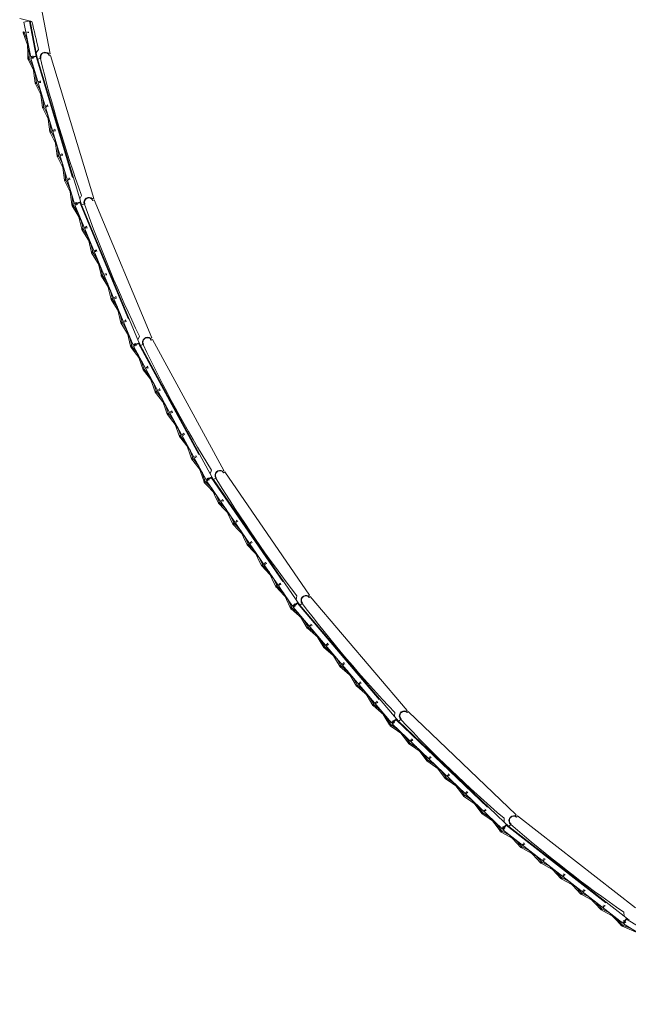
# Model space of a CAD drawing. Header units: metres. Extents: x 135583 to 135939, y 457896 to 458258.
# Tile 562 of 599: x 135690 to 135700, y 458211 to 458226. Entities that reach past the tile are written whole.
import ezdxf

# ---------------------------------------------------------------- set-up
doc = ezdxf.new("R2010")
doc.units = ezdxf.units.M
doc.linetypes.add('Hidden', pattern=[4, 2, -2])
doc.layers.add('NIEUWE INSTALLATIE', color=250, linetype='Continuous', lineweight=0)

msp = doc.modelspace()

# ---------------------------------------------------------------- linework, layer by layer
at = {"layer": 'NIEUWE INSTALLATIE'}
for p, q in [((135690.467, 458225.858), (135690.023, 458228.182)), ((135689.983, 458226.419), (135690.176, 458226.371)), ((135690.051, 458226.359), (135690.148, 458226.378)), ((135690.245, 458225.874), (135690.149, 458226.378)), ((135690.051, 458226.359), (135690.157, 458225.806)), ((135690.037, 458226.19), (135690.133, 458225.927)), ((135690.11, 458226.05), (135690.056, 458226.197)), ((135690.101, 458226.206), (135690.101, 458226.191)), ((135690.104, 458226.08), (135690.112, 458225.799)), ((135690.121, 458226.191), (135690.121, 458226.206)), ((135690.132, 458225.8), (135690.128, 458225.957)), ((135690.281, 458225.927), (135690.245, 458225.874)), ((135690.115, 458225.776), (135690.238, 458225.524)), ((135690.202, 458225.644), (135690.133, 458225.785)), ((135690.255, 458225.825), (135690.157, 458225.806)), ((135690.157, 458225.791), (135690.253, 458225.82)), ((135690.157, 458225.791), (135690.851, 458223.485)), ((135690.171, 458225.823), (135690.177, 458225.808)), ((135690.176, 458225.798), (135690.178, 458225.783)), ((135690.195, 458225.815), (135690.19, 458225.829)), ((135690.198, 458225.786), (135690.196, 458225.801)), ((135690.245, 458225.874), (135690.264, 458225.776)), ((135690.261, 458225.795), (135690.253, 458225.82)), ((135690.264, 458225.776), (135690.308, 458225.784)), ((135690.932, 458223.561), (135690.266, 458225.778)), ((135690.318, 458225.787), (135690.31, 458225.785)), ((135690.448, 458225.854), (135690.467, 458225.858)), ((135690.473, 458225.834), (135690.452, 458225.828)), ((135691.155, 458223.568), (135690.473, 458225.834)), ((135690.193, 458225.673), (135690.229, 458225.395)), ((135690.249, 458225.398), (135690.229, 458225.553)), ((135690.23, 458225.392), (135690.353, 458225.14)), ((135690.317, 458225.259), (135690.248, 458225.401)), ((135690.286, 458225.424), (135690.293, 458225.411)), ((135690.292, 458225.414), (135690.294, 458225.399)), ((135690.311, 458225.419), (135690.304, 458225.433)), ((135690.308, 458225.289), (135690.345, 458225.011)), ((135690.314, 458225.401), (135690.312, 458225.416)), ((135690.365, 458225.013), (135690.344, 458225.169)), ((135690.346, 458225.008), (135690.469, 458224.755)), ((135690.433, 458224.875), (135690.364, 458225.016)), ((135690.402, 458225.04), (135690.408, 458225.026)), ((135690.407, 458225.029), (135690.409, 458225.014)), ((135690.426, 458225.035), (135690.42, 458225.049)), ((135690.429, 458225.017), (135690.427, 458225.032)), ((135690.424, 458224.905), (135690.461, 458224.626)), ((135690.48, 458224.629), (135690.46, 458224.785)), ((135690.542, 458224.651), (135690.535, 458224.664)), ((135690.462, 458224.623), (135690.584, 458224.371)), ((135690.548, 458224.491), (135690.48, 458224.632)), ((135690.517, 458224.656), (135690.524, 458224.642)), ((135690.523, 458224.645), (135690.525, 458224.63)), ((135690.539, 458224.52), (135690.576, 458224.242)), ((135690.545, 458224.633), (135690.543, 458224.648)), ((135690.596, 458224.245), (135690.575, 458224.4)), ((135690.577, 458224.239), (135690.7, 458223.987)), ((135690.664, 458224.106), (135690.595, 458224.248)), ((135690.633, 458224.271), (135690.639, 458224.258)), ((135690.638, 458224.261), (135690.64, 458224.246)), ((135690.657, 458224.266), (135690.651, 458224.28)), ((135690.66, 458224.248), (135690.658, 458224.263)), ((135690.655, 458224.136), (135690.692, 458223.858)), ((135690.712, 458223.86), (135690.691, 458224.016)), ((135690.748, 458223.887), (135690.755, 458223.873)), ((135690.773, 458223.882), (135690.766, 458223.896)), ((135690.776, 458223.864), (135690.774, 458223.879)), ((135690.693, 458223.855), (135690.816, 458223.602)), ((135690.779, 458223.722), (135690.711, 458223.863)), ((135690.754, 458223.876), (135690.756, 458223.861)), ((135690.771, 458223.752), (135690.807, 458223.473)), ((135690.827, 458223.476), (135690.807, 458223.632)), ((135690.962, 458223.618), (135690.932, 458223.561)), ((135691.136, 458223.563), (135691.155, 458223.568)), ((135690.812, 458223.451), (135690.96, 458223.212)), ((135690.912, 458223.328), (135690.829, 458223.461)), ((135690.947, 458223.514), (135690.851, 458223.485)), ((135690.853, 458223.469), (135690.946, 458223.508)), ((135690.853, 458223.469), (135691.78, 458221.247)), ((135690.864, 458223.503), (135690.871, 458223.489)), ((135690.871, 458223.479), (135690.875, 458223.464)), ((135690.889, 458223.498), (135690.882, 458223.512)), ((135690.894, 458223.469), (135690.891, 458223.483)), ((135690.932, 458223.561), (135690.961, 458223.466)), ((135690.956, 458223.484), (135690.946, 458223.508)), ((135690.961, 458223.466), (135691.004, 458223.479)), ((135691.853, 458221.332), (135690.962, 458223.467)), ((135691.013, 458223.482), (135691.006, 458223.48)), ((135691.163, 458223.545), (135691.142, 458223.536)), ((135692.074, 458221.361), (135691.163, 458223.545)), ((135690.9, 458223.356), (135690.966, 458223.083)), ((135690.985, 458223.088), (135690.949, 458223.241)), ((135691.019, 458223.118), (135691.027, 458223.105)), ((135691.026, 458223.108), (135691.029, 458223.094)), ((135691.044, 458223.116), (135691.036, 458223.129)), ((135691.049, 458223.098), (135691.045, 458223.113)), ((135690.967, 458223.08), (135691.115, 458222.842)), ((135691.067, 458222.957), (135690.984, 458223.091)), ((135691.055, 458222.986), (135691.12, 458222.713)), ((135691.14, 458222.717), (135691.103, 458222.87)), ((135691.121, 458222.71), (135691.269, 458222.471)), ((135691.221, 458222.587), (135691.138, 458222.72)), ((135691.173, 458222.748), (135691.181, 458222.735)), ((135691.18, 458222.738), (135691.184, 458222.723)), ((135691.198, 458222.745), (135691.19, 458222.758)), ((135691.203, 458222.728), (135691.2, 458222.743)), ((135691.209, 458222.615), (135691.275, 458222.342)), ((135691.294, 458222.347), (135691.258, 458222.5)), ((135691.276, 458222.339), (135691.424, 458222.101)), ((135691.376, 458222.217), (135691.293, 458222.35)), ((135691.328, 458222.377), (135691.336, 458222.365)), ((135691.335, 458222.367), (135691.338, 458222.353)), ((135691.353, 458222.375), (135691.345, 458222.388)), ((135691.358, 458222.357), (135691.354, 458222.372)), ((135691.364, 458222.245), (135691.429, 458221.972)), ((135691.449, 458221.977), (135691.412, 458222.13)), ((135691.507, 458222.005), (135691.499, 458222.018)), ((135691.43, 458221.969), (135691.578, 458221.731)), ((135691.53, 458221.846), (135691.447, 458221.98)), ((135691.482, 458222.007), (135691.49, 458221.994)), ((135691.489, 458221.997), (135691.493, 458221.982)), ((135691.512, 458221.987), (135691.509, 458222.002)), ((135691.518, 458221.875), (135691.584, 458221.602)), ((135691.603, 458221.606), (135691.567, 458221.759)), ((135691.585, 458221.599), (135691.733, 458221.36)), ((135691.685, 458221.476), (135691.602, 458221.609)), ((135691.64, 458221.632), (135691.645, 458221.624)), ((135691.644, 458221.627), (135691.647, 458221.612)), ((135691.662, 458221.634), (135691.654, 458221.647)), ((135691.667, 458221.617), (135691.663, 458221.631)), ((135691.673, 458221.504), (135691.738, 458221.231)), ((135691.758, 458221.236), (135691.721, 458221.389)), ((135691.877, 458221.391), (135691.853, 458221.332)), ((135691.872, 458221.286), (135691.78, 458221.247)), ((135691.784, 458221.232), (135691.872, 458221.28)), ((135691.784, 458221.232), (135692.935, 458219.117)), ((135691.791, 458221.266), (135691.799, 458221.253)), ((135691.801, 458221.243), (135691.806, 458221.229)), ((135691.816, 458221.264), (135691.808, 458221.277)), ((135691.825, 458221.235), (135691.82, 458221.25)), ((135691.853, 458221.332), (135691.892, 458221.239)), ((135691.884, 458221.257), (135691.872, 458221.28)), ((135691.892, 458221.239), (135691.933, 458221.257)), ((135692.999, 458219.208), (135691.893, 458221.241)), ((135691.942, 458221.261), (135691.935, 458221.258)), ((135692.055, 458221.354), (135692.074, 458221.361)), ((135692.084, 458221.339), (135692.065, 458221.328)), ((135693.215, 458219.261), (135692.084, 458221.339)), ((135691.745, 458221.209), (135691.917, 458220.987)), ((135691.857, 458221.097), (135691.761, 458221.221)), ((135691.843, 458221.124), (135691.936, 458220.859)), ((135691.955, 458220.866), (135691.902, 458221.014)), ((135691.937, 458220.857), (135692.109, 458220.635)), ((135692.049, 458220.745), (135691.953, 458220.869)), ((135691.985, 458220.9), (135691.994, 458220.888)), ((135691.993, 458220.89), (135691.998, 458220.876)), ((135692.01, 458220.9), (135692.001, 458220.912)), ((135692.017, 458220.883), (135692.012, 458220.897)), ((135692.034, 458220.772), (135692.127, 458220.507)), ((135692.146, 458220.514), (135692.094, 458220.662)), ((135692.129, 458220.504), (135692.301, 458220.282)), ((135692.241, 458220.392), (135692.145, 458220.516)), ((135692.177, 458220.547), (135692.186, 458220.535)), ((135692.185, 458220.538), (135692.19, 458220.524)), ((135692.202, 458220.547), (135692.193, 458220.559)), ((135692.208, 458220.53), (135692.203, 458220.545)), ((135692.226, 458220.419), (135692.319, 458220.154)), ((135692.338, 458220.161), (135692.286, 458220.309)), ((135692.321, 458220.152), (135692.492, 458219.93)), ((135692.433, 458220.039), (135692.337, 458220.164)), ((135692.369, 458220.195), (135692.378, 458220.183)), ((135692.376, 458220.185), (135692.381, 458220.171)), ((135692.394, 458220.195), (135692.384, 458220.207)), ((135692.4, 458220.178), (135692.395, 458220.192)), ((135692.418, 458220.067), (135692.511, 458219.802)), ((135692.53, 458219.808), (135692.478, 458219.957)), ((135692.56, 458219.842), (135692.57, 458219.83)), ((135692.568, 458219.833), (135692.573, 458219.819)), ((135692.585, 458219.842), (135692.576, 458219.854)), ((135692.592, 458219.825), (135692.587, 458219.839)), ((135692.512, 458219.799), (135692.684, 458219.577)), ((135692.624, 458219.687), (135692.528, 458219.811)), ((135692.61, 458219.714), (135692.703, 458219.449)), ((135692.722, 458219.456), (135692.669, 458219.604)), ((135692.704, 458219.446), (135692.876, 458219.224)), ((135692.816, 458219.334), (135692.72, 458219.459)), ((135692.752, 458219.489), (135692.761, 458219.477)), ((135692.76, 458219.48), (135692.765, 458219.466)), ((135692.777, 458219.49), (135692.768, 458219.502)), ((135692.784, 458219.473), (135692.779, 458219.487)), ((135692.801, 458219.361), (135692.894, 458219.097)), ((135692.913, 458219.103), (135692.861, 458219.252)), ((135693.017, 458219.269), (135692.999, 458219.208)), ((135692.999, 458219.208), (135693.046, 458219.121)), ((135693.197, 458219.251), (135693.215, 458219.261)), ((135693.228, 458219.24), (135693.209, 458219.227)), ((135694.566, 458217.288), (135693.228, 458219.24)), ((135692.904, 458219.075), (135693.098, 458218.872)), ((135693.027, 458218.976), (135692.918, 458219.089)), ((135693.022, 458219.164), (135692.935, 458219.117)), ((135692.94, 458219.102), (135693.023, 458219.159)), ((135692.94, 458219.102), (135694.302, 458217.116)), ((135692.944, 458219.137), (135692.953, 458219.125)), ((135692.956, 458219.115), (135692.962, 458219.101)), ((135692.969, 458219.137), (135692.96, 458219.149)), ((135692.98, 458219.11), (135692.974, 458219.123)), ((135693.037, 458219.137), (135693.023, 458219.159)), ((135693.046, 458219.121), (135693.086, 458219.142)), ((135694.356, 458217.214), (135693.047, 458219.123)), ((135693.094, 458219.148), (135693.088, 458219.143)), ((135693.009, 458219.001), (135693.129, 458218.747)), ((135693.147, 458218.756), (135693.08, 458218.898)), ((135693.131, 458218.745), (135693.325, 458218.541)), ((135693.254, 458218.645), (135693.145, 458218.758)), ((135693.174, 458218.792), (135693.185, 458218.781)), ((135693.183, 458218.784), (135693.189, 458218.77)), ((135693.199, 458218.795), (135693.189, 458218.806)), ((135693.207, 458218.779), (135693.201, 458218.792)), ((135693.236, 458218.67), (135693.356, 458218.416)), ((135693.374, 458218.425), (135693.307, 458218.567)), ((135693.481, 458218.314), (135693.372, 458218.427)), ((135693.401, 458218.461), (135693.412, 458218.45)), ((135693.41, 458218.453), (135693.416, 458218.439)), ((135693.426, 458218.464), (135693.416, 458218.475)), ((135693.434, 458218.448), (135693.428, 458218.461)), ((135693.358, 458218.414), (135693.552, 458218.21)), ((135693.463, 458218.339), (135693.583, 458218.085)), ((135693.601, 458218.094), (135693.534, 458218.236)), ((135693.628, 458218.13), (135693.639, 458218.119)), ((135693.637, 458218.122), (135693.643, 458218.108)), ((135693.653, 458218.133), (135693.643, 458218.144)), ((135693.661, 458218.117), (135693.655, 458218.13)), ((135693.585, 458218.083), (135693.779, 458217.879)), ((135693.708, 458217.983), (135693.599, 458218.096)), ((135693.69, 458218.008), (135693.81, 458217.754)), ((135693.828, 458217.763), (135693.761, 458217.905)), ((135693.88, 458217.802), (135693.87, 458217.813)), ((135693.812, 458217.752), (135694.006, 458217.548)), ((135693.935, 458217.652), (135693.826, 458217.765)), ((135693.855, 458217.799), (135693.866, 458217.788)), ((135693.864, 458217.791), (135693.87, 458217.777)), ((135693.888, 458217.786), (135693.882, 458217.8)), ((135693.917, 458217.677), (135694.037, 458217.423)), ((135694.055, 458217.432), (135693.988, 458217.574)), ((135694.039, 458217.421), (135694.233, 458217.218)), ((135694.162, 458217.321), (135694.053, 458217.434)), ((135694.082, 458217.468), (135694.093, 458217.457)), ((135694.091, 458217.46), (135694.097, 458217.446)), ((135694.107, 458217.471), (135694.097, 458217.482)), ((135694.115, 458217.455), (135694.109, 458217.469)), ((135694.144, 458217.346), (135694.264, 458217.092)), ((135694.282, 458217.101), (135694.215, 458217.243)), ((135694.368, 458217.277), (135694.356, 458217.214)), ((135694.356, 458217.214), (135694.413, 458217.132)), ((135694.55, 458217.277), (135694.566, 458217.288)), ((135694.581, 458217.269), (135694.564, 458217.254)), ((135696.113, 458215.465), (135694.581, 458217.269)), ((135694.276, 458217.072), (135694.489, 458216.89)), ((135694.408, 458216.985), (135694.289, 458217.087)), ((135694.384, 458217.173), (135694.302, 458217.116)), ((135694.309, 458217.102), (135694.385, 458217.167)), ((135694.309, 458217.137), (135694.32, 458217.126)), ((135694.309, 458217.102), (135695.868, 458215.267)), ((135694.323, 458217.117), (135694.331, 458217.104)), ((135694.334, 458217.14), (135694.324, 458217.151)), ((135694.348, 458217.114), (135694.34, 458217.127)), ((135694.402, 458217.147), (135694.385, 458217.167)), ((135694.413, 458217.132), (135694.45, 458217.157)), ((135695.912, 458215.37), (135694.414, 458217.134)), ((135694.457, 458217.163), (135694.451, 458217.159)), ((135694.388, 458217.009), (135694.534, 458216.769)), ((135694.551, 458216.779), (135694.469, 458216.914)), ((135694.536, 458216.766), (135694.749, 458216.584)), ((135694.668, 458216.68), (135694.549, 458216.782)), ((135694.574, 458216.818), (135694.585, 458216.808)), ((135694.583, 458216.811), (135694.591, 458216.798)), ((135694.598, 458216.824), (135694.587, 458216.833)), ((135694.608, 458216.808), (135694.6, 458216.821)), ((135694.648, 458216.703), (135694.793, 458216.463)), ((135694.81, 458216.473), (135694.729, 458216.608)), ((135694.795, 458216.46), (135695.009, 458216.278)), ((135694.928, 458216.374), (135694.808, 458216.476)), ((135694.833, 458216.512), (135694.845, 458216.503)), ((135694.843, 458216.505), (135694.851, 458216.492)), ((135694.858, 458216.518), (135694.846, 458216.528)), ((135694.868, 458216.502), (135694.86, 458216.515)), ((135694.908, 458216.397), (135695.053, 458216.157)), ((135695.07, 458216.167), (135694.989, 458216.302)), ((135695.055, 458216.155), (135695.269, 458215.972)), ((135695.188, 458216.068), (135695.068, 458216.17)), ((135695.093, 458216.206), (135695.105, 458216.197)), ((135695.103, 458216.199), (135695.111, 458216.186)), ((135695.118, 458216.212), (135695.106, 458216.222)), ((135695.128, 458216.196), (135695.12, 458216.209)), ((135695.168, 458216.091), (135695.313, 458215.851)), ((135695.33, 458215.861), (135695.249, 458215.996)), ((135695.315, 458215.849), (135695.529, 458215.667)), ((135695.448, 458215.762), (135695.328, 458215.864)), ((135695.353, 458215.901), (135695.365, 458215.891)), ((135695.362, 458215.893), (135695.37, 458215.88)), ((135695.378, 458215.906), (135695.366, 458215.916)), ((135695.387, 458215.891), (135695.38, 458215.904)), ((135695.428, 458215.785), (135695.573, 458215.545)), ((135695.59, 458215.556), (135695.509, 458215.69)), ((135695.575, 458215.543), (135695.788, 458215.361)), ((135695.707, 458215.456), (135695.588, 458215.558)), ((135695.613, 458215.595), (135695.624, 458215.585)), ((135695.622, 458215.587), (135695.63, 458215.574)), ((135695.637, 458215.6), (135695.626, 458215.61)), ((135695.647, 458215.585), (135695.639, 458215.598)), ((135695.687, 458215.48), (135695.833, 458215.239)), ((135696.098, 458215.452), (135696.113, 458215.465)), ((135695.85, 458215.25), (135695.768, 458215.384)), ((135695.944, 458215.332), (135695.868, 458215.267)), ((135695.876, 458215.254), (135695.945, 458215.326)), ((135695.917, 458215.433), (135695.912, 458215.37)), ((135695.912, 458215.37), (135695.976, 458215.294)), ((135695.964, 458215.308), (135695.945, 458215.326)), ((135695.976, 458215.294), (135696.011, 458215.323)), ((135696.017, 458215.33), (135696.012, 458215.325)), ((135696.13, 458215.447), (135696.114, 458215.431)), ((135697.839, 458213.811), (135696.13, 458215.447)), ((135695.846, 458215.221), (135696.077, 458215.061)), ((135695.987, 458215.148), (135695.858, 458215.237)), ((135695.873, 458215.289), (135695.884, 458215.279)), ((135695.876, 458215.254), (135697.615, 458213.589)), ((135695.897, 458215.294), (135695.886, 458215.304)), ((135695.889, 458215.27), (135695.898, 458215.258)), ((135695.914, 458215.27), (135695.905, 458215.282)), ((135695.965, 458215.169), (135696.134, 458214.945)), ((135697.649, 458213.696), (135695.977, 458215.296)), ((135696.15, 458214.957), (135696.055, 458215.083)), ((135696.169, 458214.999), (135696.181, 458214.99)), ((135696.192, 458215.006), (135696.18, 458215.015)), ((135696.204, 458214.992), (135696.195, 458215.004)), ((135696.136, 458214.943), (135696.367, 458214.784)), ((135696.277, 458214.87), (135696.147, 458214.96)), ((135696.179, 458214.992), (135696.188, 458214.98)), ((135696.255, 458214.892), (135696.424, 458214.668)), ((135696.44, 458214.68), (135696.345, 458214.805)), ((135696.459, 458214.721), (135696.471, 458214.712)), ((135696.469, 458214.715), (135696.478, 458214.703)), ((135696.482, 458214.729), (135696.47, 458214.738)), ((135696.494, 458214.715), (135696.485, 458214.727)), ((135696.426, 458214.666), (135696.657, 458214.506)), ((135696.567, 458214.593), (135696.437, 458214.682)), ((135696.545, 458214.614), (135696.714, 458214.39)), ((135696.73, 458214.402), (135696.635, 458214.528)), ((135696.716, 458214.388), (135696.947, 458214.229)), ((135696.857, 458214.315), (135696.727, 458214.404)), ((135696.748, 458214.443), (135696.761, 458214.435)), ((135696.759, 458214.437), (135696.768, 458214.425)), ((135696.772, 458214.451), (135696.76, 458214.46)), ((135696.784, 458214.436), (135696.775, 458214.449)), ((135696.834, 458214.337), (135697.004, 458214.113)), ((135697.019, 458214.125), (135696.925, 458214.25)), ((135697.006, 458214.11), (135697.237, 458213.951)), ((135697.147, 458214.038), (135697.017, 458214.127)), ((135697.038, 458214.166), (135697.051, 458214.157)), ((135697.048, 458214.16), (135697.058, 458214.148)), ((135697.062, 458214.174), (135697.05, 458214.182)), ((135697.074, 458214.16), (135697.064, 458214.172)), ((135697.124, 458214.059), (135697.293, 458213.835)), ((135697.309, 458213.847), (135697.215, 458213.973)), ((135697.352, 458213.896), (135697.34, 458213.905)), ((135697.296, 458213.833), (135697.527, 458213.674)), ((135697.437, 458213.76), (135697.307, 458213.849)), ((135697.328, 458213.888), (135697.341, 458213.88)), ((135697.338, 458213.882), (135697.347, 458213.87)), ((135697.363, 458213.882), (135697.354, 458213.894)), ((135697.414, 458213.782), (135697.583, 458213.558)), ((135697.647, 458213.759), (135697.649, 458213.696)), ((135697.825, 458213.797), (135697.839, 458213.811)), ((135697.857, 458213.795), (135697.844, 458213.777)), ((135699.726, 458212.343), (135697.857, 458213.795)), ((135697.599, 458213.57), (135697.505, 458213.695)), ((135697.685, 458213.661), (135697.615, 458213.589)), ((135697.618, 458213.611), (135697.631, 458213.602)), ((135697.625, 458213.577), (135697.686, 458213.656)), ((135697.642, 458213.619), (135697.629, 458213.627)), ((135697.636, 458213.594), (135697.646, 458213.583)), ((135697.649, 458213.696), (135697.721, 458213.627)), ((135697.661, 458213.596), (135697.651, 458213.607)), ((135697.707, 458213.64), (135697.686, 458213.656)), ((135697.721, 458213.627), (135697.752, 458213.659)), ((135699.548, 458212.209), (135697.721, 458213.629)), ((135697.758, 458213.667), (135697.753, 458213.661)), ((135697.599, 458213.54), (135697.845, 458213.406)), ((135697.746, 458213.482), (135697.608, 458213.558)), ((135697.625, 458213.577), (135699.526, 458212.099)), ((135697.722, 458213.501), (135697.913, 458213.296)), ((135697.928, 458213.31), (135697.821, 458213.425)), ((135697.916, 458213.294), (135698.162, 458213.159)), ((135698.063, 458213.236), (135697.925, 458213.312)), ((135697.942, 458213.353), (135697.956, 458213.345)), ((135697.965, 458213.363), (135697.952, 458213.37)), ((135697.953, 458213.347), (135697.963, 458213.336)), ((135697.978, 458213.35), (135697.968, 458213.361)), ((135698.039, 458213.255), (135698.23, 458213.05)), ((135698.245, 458213.063), (135698.138, 458213.178)), ((135698.233, 458213.048), (135698.479, 458212.913)), ((135698.38, 458212.99), (135698.242, 458213.065)), ((135698.259, 458213.106), (135698.272, 458213.099)), ((135698.282, 458213.117), (135698.269, 458213.124)), ((135698.27, 458213.101), (135698.28, 458213.09)), ((135698.295, 458213.104), (135698.285, 458213.115)), ((135698.356, 458213.009), (135698.547, 458212.803)), ((135698.562, 458212.817), (135698.455, 458212.932)), ((135698.697, 458212.744), (135698.559, 458212.819)), ((135698.576, 458212.86), (135698.589, 458212.853)), ((135698.599, 458212.87), (135698.586, 458212.878)), ((135698.587, 458212.855), (135698.597, 458212.844)), ((135698.612, 458212.857), (135698.601, 458212.868)), ((135698.549, 458212.801), (135698.796, 458212.667)), ((135698.673, 458212.763), (135698.864, 458212.557)), ((135698.878, 458212.571), (135698.771, 458212.686)), ((135698.866, 458212.555), (135699.113, 458212.421)), ((135699.014, 458212.497), (135698.876, 458212.573)), ((135698.893, 458212.614), (135698.906, 458212.607)), ((135698.916, 458212.624), (135698.903, 458212.631)), ((135698.904, 458212.609), (135698.914, 458212.597)), ((135698.929, 458212.611), (135698.918, 458212.622)), ((135698.99, 458212.516), (135699.181, 458212.311)), ((135699.195, 458212.325), (135699.088, 458212.44)), ((135699.21, 458212.368), (135699.223, 458212.36)), ((135699.233, 458212.378), (135699.219, 458212.385)), ((135699.221, 458212.362), (135699.231, 458212.351)), ((135699.246, 458212.365), (135699.235, 458212.376)), ((135699.183, 458212.309), (135699.43, 458212.174)), ((135699.331, 458212.251), (135699.193, 458212.327)), ((135699.306, 458212.27), (135699.498, 458212.065)), ((135699.512, 458212.078), (135699.405, 458212.193)), ((135699.54, 458212.272), (135699.548, 458212.209)), ((135699.548, 458212.209), (135699.627, 458212.147)), ((135699.515, 458212.049), (135699.774, 458211.941)), ((135699.668, 458212.007), (135699.523, 458212.068)), ((135699.588, 458212.178), (135699.526, 458212.099)), ((135699.527, 458212.121), (135699.54, 458212.114)), ((135699.55, 458212.132), (135699.536, 458212.139)), ((135699.537, 458212.088), (135699.59, 458212.173)), ((135699.537, 458212.088), (135701.58, 458210.814)), ((135699.547, 458212.106), (135699.558, 458212.096)), ((135699.571, 458212.111), (135699.56, 458212.121)), ((135699.612, 458212.159), (135699.59, 458212.173))]:
    msp.add_line(p, q, dxfattribs=at)
at = {"layer": 'NIEUWE INSTALLATIE', "linetype": 'Hidden'}
for p, q in [((135690.139, 458226.376), (135690.245, 458225.823)), ((135690.244, 458225.817), (135690.937, 458223.511)), ((135690.936, 458223.504), (135691.863, 458221.282)), ((135691.863, 458221.275), (135693.014, 458219.16)), ((135693.014, 458219.153), (135694.376, 458217.167)), ((135694.378, 458217.161), (135695.936, 458215.325)), ((135695.938, 458215.319), (135697.678, 458213.654)), ((135697.68, 458213.648), (135699.582, 458212.17)), ((135699.585, 458212.164), (135701.628, 458210.89))]:
    msp.add_line(p, q, dxfattribs=at)
at = {"layer": 'NIEUWE INSTALLATIE'}
for centre, radius, start, end in [((135710.978, 458231.041), 21.319, 192.6545, 193.88), ((135711.023, 458230.833), 21.319, 193.6955, 199.7817), ((135690.385, 458225.807), 0.07, 16.7386, 196.7386), ((135691.078, 458223.509), 0.07, 22.6402, 202.6402), ((135711.09, 458230.63), 21.319, 199.5972, 205.6833), ((135692.003, 458221.295), 0.07, 28.5419, 208.5419), ((135711.177, 458230.435), 21.319, 205.4988, 211.5849), ((135693.152, 458219.187), 0.07, 34.4435, 214.4435), ((135711.284, 458230.251), 21.319, 211.4004, 217.4866), ((135694.511, 458217.209), 0.07, 40.3452, 220.3452), ((135711.41, 458230.078), 21.319, 217.3021, 223.3882), ((135696.066, 458215.381), 0.07, 46.2468, 226.2468), ((135711.552, 458229.919), 21.319, 223.2037, 229.2899), ((135697.801, 458213.722), 0.07, 52.1484, 232.1484), ((135711.71, 458229.776), 21.319, 229.1054, 235.1915)]:
    msp.add_arc(centre, radius, start, end, dxfattribs=at)
for centre, major_axis, start_param, end_param in [((135690.047, 458226.194), (0.00343, -0.00939), 2.980717, 6.12231), ((135690.047, 458226.194), (0.00982, 0.00188), 4.712389, 7.853981), ((135690.122, 458225.8), (0.00298, 0.00955), 0.491397, 3.63299), ((135690.124, 458225.781), (0.00775, 0.00633), 1.178097, 4.31969), ((135690.122, 458225.8), (0.00727, -0.00687), 5.658663, 8.800255), ((135690.124, 458225.781), (0.00881, -0.00473), 5.497787, 8.63938), ((135690.186, 458225.799), (0.00473, 0.00881), 0.785398, 2.195629), ((135690.186, 458225.812), (0.00964, 0.00266), 3.221874, 4.632105), ((135690.186, 458225.799), (-0.00161, 0.00987), 5.366887, 6.414085), ((135690.186, 458225.812), (0.00687, 0.00727), 4.087866, 5.135063), ((135690.386, 458225.803), (0.0298, 0.0743), 5.785696, 8.473804), ((135690.239, 458225.396), (0.00288, -0.00958), 3.141593, 6.283185), ((135690.239, 458225.396), (0.00288, -0.00958), 3.141593, 6.283185), ((135690.239, 458225.396), (0.00775, 0.00633), 4.31969, 7.461283), ((135690.239, 458225.396), (0.00775, 0.00633), 4.31969, 7.461283), ((135690.355, 458225.012), (0.00288, -0.00958), 3.141593, 6.283185), ((135690.355, 458225.012), (0.00288, -0.00958), 3.141593, 6.283185), ((135690.355, 458225.012), (0.00775, 0.00633), 4.31969, 7.461283), ((135690.355, 458225.012), (0.00775, 0.00633), 4.31969, 7.461283), ((135690.471, 458224.628), (0.00633, -0.00775), 2.748894, 5.890486), ((135690.471, 458224.628), (0.00633, -0.00775), 2.748894, 5.890486), ((135690.471, 458224.628), (0.00899, 0.00438), 4.551514, 7.693106), ((135690.471, 458224.628), (0.00899, 0.00438), 4.551514, 7.693106), ((135690.586, 458224.243), (0.005, -0.00866), 2.909769, 6.051361), ((135690.586, 458224.243), (0.005, -0.00866), 2.909769, 6.051361), ((135690.586, 458224.243), (0.00775, 0.00633), 4.319689, 7.461282), ((135690.586, 458224.243), (0.00775, 0.00633), 4.319689, 7.461282), ((135690.702, 458223.859), (0.00438, -0.00899), 2.980717, 6.12231), ((135690.702, 458223.859), (0.00438, -0.00899), 2.980717, 6.12231), ((135690.702, 458223.859), (0.00958, 0.00288), 4.712389, 7.853981), ((135690.702, 458223.859), (0.00958, 0.00288), 4.712389, 7.853981), ((135691.079, 458223.505), (0.022, 0.0769), 5.785696, 8.473804), ((135690.817, 458223.475), (0.00198, 0.0098), 0.491397, 3.63299), ((135690.821, 458223.456), (0.00705, 0.00709), 1.178097, 4.31969), ((135690.817, 458223.475), (0.00794, -0.00608), 5.658663, 8.800255), ((135690.821, 458223.456), (0.00925, -0.0038), 5.497787, 8.63938), ((135690.881, 458223.481), (0.0038, 0.00925), 0.785398, 2.195629), ((135690.88, 458223.493), (0.00931, 0.00364), 3.221874, 4.632105), ((135690.881, 458223.481), (0.0076, 0.0065), 5.810203, 7.541565), ((135690.88, 458223.493), (0.00608, 0.00794), 4.087866, 5.135063), ((135690.975, 458223.086), (0.00385, -0.00923), 3.141593, 6.283185), ((135690.975, 458223.086), (0.00385, -0.00923), 3.141593, 6.283185), ((135690.975, 458223.086), (0.00705, 0.00709), 4.31969, 7.461283), ((135690.975, 458223.086), (0.00705, 0.00709), 4.31969, 7.461283), ((135691.13, 458222.715), (0.00385, -0.00923), 3.141593, 6.283185), ((135691.13, 458222.715), (0.00385, -0.00923), 3.141593, 6.283185), ((135691.13, 458222.715), (0.00705, 0.00709), 4.31969, 7.461283), ((135691.13, 458222.715), (0.00705, 0.00709), 4.31969, 7.461283), ((135691.284, 458222.345), (0.00709, -0.00705), 2.748894, 5.890486), ((135691.284, 458222.345), (0.00709, -0.00705), 2.748894, 5.890486), ((135691.284, 458222.345), (0.00849, 0.00528), 4.551514, 7.693106), ((135691.284, 458222.345), (0.00849, 0.00528), 4.551514, 7.693106), ((135691.439, 458221.974), (0.00587, -0.0081), 2.909769, 6.051361), ((135691.439, 458221.974), (0.00587, -0.0081), 2.909769, 6.051361), ((135691.439, 458221.974), (0.00705, 0.00709), 4.319689, 7.461282), ((135691.439, 458221.974), (0.00705, 0.00709), 4.319689, 7.461282), ((135691.593, 458221.604), (0.00528, -0.00849), 2.980717, 6.12231), ((135691.593, 458221.604), (0.00528, -0.00849), 2.980717, 6.12231), ((135691.593, 458221.604), (0.00923, 0.00385), 4.712389, 7.853981), ((135691.593, 458221.604), (0.00923, 0.00385), 4.712389, 7.853981), ((135691.748, 458221.234), (0.00096, 0.00995), 0.491397, 3.63299), ((135691.748, 458221.234), (0.00852, -0.00524), 5.658663, 8.800255), ((135691.81, 458221.246), (0.00283, 0.00959), 0.785398, 2.195629), ((135691.808, 458221.259), (0.00889, 0.00458), 3.221874, 4.632105), ((135691.81, 458221.246), (0.00689, 0.00725), 5.810203, 7.541565), ((135691.808, 458221.259), (0.00524, 0.00852), 4.087866, 5.135063), ((135692.005, 458221.291), (0.014, 0.0788), 5.785696, 8.473804), ((135691.753, 458221.215), (0.00629, 0.00778), 1.178097, 4.31969), ((135691.753, 458221.215), (0.00959, -0.00283), 5.497787, 8.63938), ((135691.945, 458220.863), (0.00478, -0.00878), 3.141593, 6.283185), ((135691.945, 458220.863), (0.00478, -0.00878), 3.141593, 6.283185), ((135691.945, 458220.863), (0.00629, 0.00778), 4.31969, 7.461283), ((135691.945, 458220.863), (0.00629, 0.00778), 4.31969, 7.461283), ((135692.137, 458220.51), (0.00478, -0.00878), 3.141593, 6.283185), ((135692.137, 458220.51), (0.00478, -0.00878), 3.141593, 6.283185), ((135692.137, 458220.51), (0.00629, 0.00778), 4.31969, 7.461283), ((135692.137, 458220.51), (0.00629, 0.00778), 4.31969, 7.461283), ((135692.329, 458220.158), (0.00778, -0.00629), 2.748894, 5.890486), ((135692.329, 458220.158), (0.00778, -0.00629), 2.748894, 5.890486), ((135692.329, 458220.158), (0.00791, 0.00612), 4.551514, 7.693106), ((135692.329, 458220.158), (0.00791, 0.00612), 4.551514, 7.693106), ((135692.52, 458219.805), (0.00667, -0.00745), 2.909769, 6.051361), ((135692.52, 458219.805), (0.00667, -0.00745), 2.909769, 6.051361), ((135692.52, 458219.805), (0.00629, 0.00778), 4.319689, 7.461282), ((135692.52, 458219.805), (0.00629, 0.00778), 4.319689, 7.461282), ((135692.712, 458219.453), (0.00612, -0.00791), 2.980717, 6.12231), ((135692.712, 458219.453), (0.00612, -0.00791), 2.980717, 6.12231), ((135692.712, 458219.453), (0.00878, 0.00478), 4.712389, 7.853981), ((135692.712, 458219.453), (0.00878, 0.00478), 4.712389, 7.853981), ((135693.154, 458219.184), (0.0058, 0.0798), 5.785696, 8.473804), ((135692.904, 458219.1), (-0.00007, 0.01), 0.491397, 3.63299), ((135692.904, 458219.1), (0.00901, -0.00433), 5.658663, 8.800255), ((135692.911, 458219.082), (0.00545, 0.00838), 1.178097, 4.31969), ((135692.911, 458219.082), (0.00983, -0.00183), 5.497787, 8.63938), ((135692.961, 458219.131), (0.00837, 0.00547), 3.221874, 4.632105), ((135692.965, 458219.119), (0.00183, 0.00983), 0.785398, 2.195629), ((135692.965, 458219.119), (0.00611, 0.00792), 5.810203, 7.541565), ((135692.961, 458219.131), (0.00433, 0.00901), 4.087866, 5.135063), ((135693.138, 458218.751), (0.00566, -0.00825), 3.141593, 6.283185), ((135693.138, 458218.751), (0.00566, -0.00825), 3.141593, 6.283185), ((135693.138, 458218.751), (0.00545, 0.00838), 4.31969, 7.461283), ((135693.138, 458218.751), (0.00545, 0.00838), 4.31969, 7.461283), ((135693.365, 458218.42), (0.00566, -0.00825), 3.141593, 6.283185), ((135693.365, 458218.42), (0.00566, -0.00825), 3.141593, 6.283185), ((135693.365, 458218.42), (0.00545, 0.00838), 4.31969, 7.461283), ((135693.365, 458218.42), (0.00545, 0.00838), 4.31969, 7.461283), ((135693.592, 458218.089), (0.00838, -0.00545), 2.748894, 5.890486), ((135693.592, 458218.089), (0.00838, -0.00545), 2.748894, 5.890486), ((135693.592, 458218.089), (0.00723, 0.0069), 4.551514, 7.693106), ((135693.592, 458218.089), (0.00723, 0.0069), 4.551514, 7.693106), ((135693.819, 458217.758), (0.0074, -0.00673), 2.909769, 6.051361), ((135693.819, 458217.758), (0.0074, -0.00673), 2.909769, 6.051361), ((135693.819, 458217.758), (0.00545, 0.00838), 4.319689, 7.461282), ((135693.819, 458217.758), (0.00545, 0.00838), 4.319689, 7.461282), ((135694.046, 458217.428), (0.0069, -0.00723), 2.980717, 6.12231), ((135694.046, 458217.428), (0.0069, -0.00723), 2.980717, 6.12231), ((135694.046, 458217.428), (0.00825, 0.00566), 4.712389, 7.853981), ((135694.046, 458217.428), (0.00825, 0.00566), 4.712389, 7.853981), ((135694.514, 458217.206), (-0.0025, 0.08), 5.785696, 8.473804), ((135694.273, 458217.097), (-0.0011, 0.00994), 0.491397, 3.63299), ((135694.273, 458217.097), (0.00941, -0.00338), 5.658663, 8.800255), ((135694.282, 458217.08), (0.00456, 0.0089), 1.178097, 4.31969), ((135694.282, 458217.08), (0.00997, -0.00081), 5.497787, 8.63938), ((135694.327, 458217.133), (0.00777, 0.0063), 3.221874, 4.632105), ((135694.332, 458217.122), (0.00081, 0.00997), 0.785398, 2.195629), ((135694.332, 458217.122), (0.00526, 0.0085), 5.810203, 7.541565), ((135694.327, 458217.133), (0.00338, 0.00941), 4.087866, 5.135063), ((135694.542, 458216.774), (0.00647, -0.00762), 3.141593, 6.283185), ((135694.542, 458216.774), (0.00647, -0.00762), 3.141593, 6.283185), ((135694.542, 458216.774), (0.00456, 0.0089), 4.31969, 7.461283), ((135694.542, 458216.774), (0.00456, 0.0089), 4.31969, 7.461283), ((135694.802, 458216.468), (0.00647, -0.00762), 3.141593, 6.283185), ((135694.802, 458216.468), (0.00647, -0.00762), 3.141593, 6.283185), ((135694.802, 458216.468), (0.00456, 0.0089), 4.31969, 7.461283), ((135694.802, 458216.468), (0.00456, 0.0089), 4.31969, 7.461283), ((135695.062, 458216.162), (0.0089, -0.00456), 2.748894, 5.890486), ((135695.062, 458216.162), (0.0089, -0.00456), 2.748894, 5.890486), ((135695.062, 458216.162), (0.00649, 0.00761), 4.551514, 7.693106), ((135695.062, 458216.162), (0.00649, 0.00761), 4.551514, 7.693106), ((135695.322, 458215.856), (0.00805, -0.00593), 2.909769, 6.051361), ((135695.322, 458215.856), (0.00805, -0.00593), 2.909769, 6.051361), ((135695.322, 458215.856), (0.00456, 0.0089), 4.319689, 7.461282), ((135695.322, 458215.856), (0.00456, 0.0089), 4.319689, 7.461282), ((135695.581, 458215.55), (0.00761, -0.00649), 2.980717, 6.12231), ((135695.581, 458215.55), (0.00761, -0.00649), 2.980717, 6.12231), ((135695.581, 458215.55), (0.00762, 0.00647), 4.712389, 7.853981), ((135695.581, 458215.55), (0.00762, 0.00647), 4.712389, 7.853981), ((135696.069, 458215.378), (-0.0107, 0.0793), 5.785696, 8.473804), ((135695.841, 458215.245), (-0.00211, 0.00977), 0.491397, 3.63299), ((135695.841, 458215.245), (0.00971, -0.0024), 5.658663, 8.800255), ((135695.852, 458215.229), (0.00362, 0.00932), 1.178097, 4.31969), ((135695.852, 458215.229), (0.01, 0.00022), 5.497787, 8.63938), ((135695.891, 458215.287), (0.00708, 0.00706), 3.221874, 4.632105), ((135695.897, 458215.276), (-0.00022, 0.01), 0.785398, 2.195629), ((135695.897, 458215.276), (0.00436, 0.009), 5.810203, 7.541565), ((135695.891, 458215.287), (0.0024, 0.00971), 4.087866, 5.819228), ((135696.142, 458214.951), (0.00722, -0.00692), 3.141593, 6.283185), ((135696.142, 458214.951), (0.00722, -0.00692), 3.141593, 6.283185), ((135696.142, 458214.951), (0.00362, 0.00932), 4.31969, 7.461283), ((135696.142, 458214.951), (0.00362, 0.00932), 4.31969, 7.461283), ((135696.432, 458214.674), (0.00362, 0.00932), 4.31969, 7.461283), ((135696.432, 458214.674), (0.00362, 0.00932), 4.31969, 7.461283), ((135696.432, 458214.674), (0.00722, -0.00692), 3.141593, 6.283185), ((135696.432, 458214.674), (0.00722, -0.00692), 3.141593, 6.283185), ((135696.722, 458214.396), (0.00932, -0.00362), 2.748894, 5.890486), ((135696.722, 458214.396), (0.00932, -0.00362), 2.748894, 5.890486), ((135696.722, 458214.396), (0.00567, 0.00824), 4.551514, 7.693106), ((135696.722, 458214.396), (0.00567, 0.00824), 4.551514, 7.693106), ((135697.011, 458214.119), (0.00862, -0.00507), 2.909769, 6.051361), ((135697.011, 458214.119), (0.00862, -0.00507), 2.909769, 6.051361), ((135697.011, 458214.119), (0.00362, 0.00932), 4.319689, 7.461282), ((135697.011, 458214.119), (0.00362, 0.00932), 4.319689, 7.461282), ((135697.301, 458213.841), (0.00824, -0.00567), 2.980717, 6.12231), ((135697.301, 458213.841), (0.00824, -0.00567), 2.980717, 6.12231), ((135697.301, 458213.841), (0.00692, 0.00722), 4.712389, 7.853981), ((135697.301, 458213.841), (0.00692, 0.00722), 4.712389, 7.853981), ((135697.804, 458213.719), (-0.0188, 0.0778), 5.785696, 8.473804), ((135697.636, 458213.611), (0.00631, 0.00775), 3.221874, 4.632105), ((135697.643, 458213.6), (-0.00124, 0.00992), 0.785398, 2.195629), ((135697.643, 458213.6), (-0.00703, 0.00711), 5.366887, 6.414085), ((135697.636, 458213.611), (0.00139, 0.0099), 4.087866, 5.819228), ((135697.591, 458213.564), (-0.00311, 0.00951), 0.491397, 3.63299), ((135697.591, 458213.564), (0.0099, -0.00139), 5.658663, 8.800255), ((135697.604, 458213.549), (0.00265, 0.00964), 1.178097, 4.31969), ((135697.604, 458213.549), (0.00992, 0.00124), 5.497787, 8.63938), ((135697.92, 458213.303), (0.0079, -0.00614), 3.141593, 6.283185), ((135697.92, 458213.303), (0.0079, -0.00614), 3.141593, 6.283185), ((135697.92, 458213.303), (0.00265, 0.00964), 4.31969, 7.461283), ((135697.92, 458213.303), (0.00265, 0.00964), 4.31969, 7.461283), ((135698.237, 458213.057), (0.0079, -0.00614), 3.141593, 6.283185), ((135698.237, 458213.057), (0.0079, -0.00614), 3.141593, 6.283185), ((135698.237, 458213.057), (0.00265, 0.00964), 4.31969, 7.461283), ((135698.237, 458213.057), (0.00265, 0.00964), 4.31969, 7.461283), ((135698.554, 458212.81), (0.00964, -0.00265), 2.748894, 5.890486), ((135698.554, 458212.81), (0.00964, -0.00265), 2.748894, 5.890486), ((135698.554, 458212.81), (0.00479, 0.00878), 4.551514, 7.693106), ((135698.554, 458212.81), (0.00479, 0.00878), 4.551514, 7.693106), ((135698.871, 458212.564), (0.00909, -0.00416), 2.909769, 6.051361), ((135698.871, 458212.564), (0.00909, -0.00416), 2.909769, 6.051361), ((135698.871, 458212.564), (0.00265, 0.00964), 4.319689, 7.461282), ((135698.871, 458212.564), (0.00265, 0.00964), 4.319689, 7.461282), ((135699.188, 458212.318), (0.00878, -0.00479), 2.980717, 6.12231), ((135699.188, 458212.318), (0.00878, -0.00479), 2.980717, 6.12231), ((135699.188, 458212.318), (0.00614, 0.0079), 4.712389, 7.853981), ((135699.188, 458212.318), (0.00614, 0.0079), 4.712389, 7.853981), ((135699.505, 458212.071), (-0.00407, 0.00914), 0.491397, 3.63299), ((135699.505, 458212.071), (0.00999, -0.00036), 5.658663, 8.800255), ((135699.519, 458212.058), (0.00164, 0.00986), 1.178097, 4.31969), ((135699.519, 458212.058), (0.00974, 0.00226), 5.497787, 8.63938), ((135699.545, 458212.123), (0.00548, 0.00836), 3.221874, 4.632105), ((135699.553, 458212.113), (-0.00226, 0.00974), 0.785398, 2.195629), ((135699.553, 458212.113), (-0.00772, 0.00635), 5.366887, 6.414085), ((135699.545, 458212.123), (0.00036, 0.00999), 4.087866, 5.819228)]:
    msp.add_ellipse(centre, major_axis=major_axis, ratio=1, start_param=start_param, end_param=end_param, dxfattribs=at)

doc.saveas('drawing.dxf')
